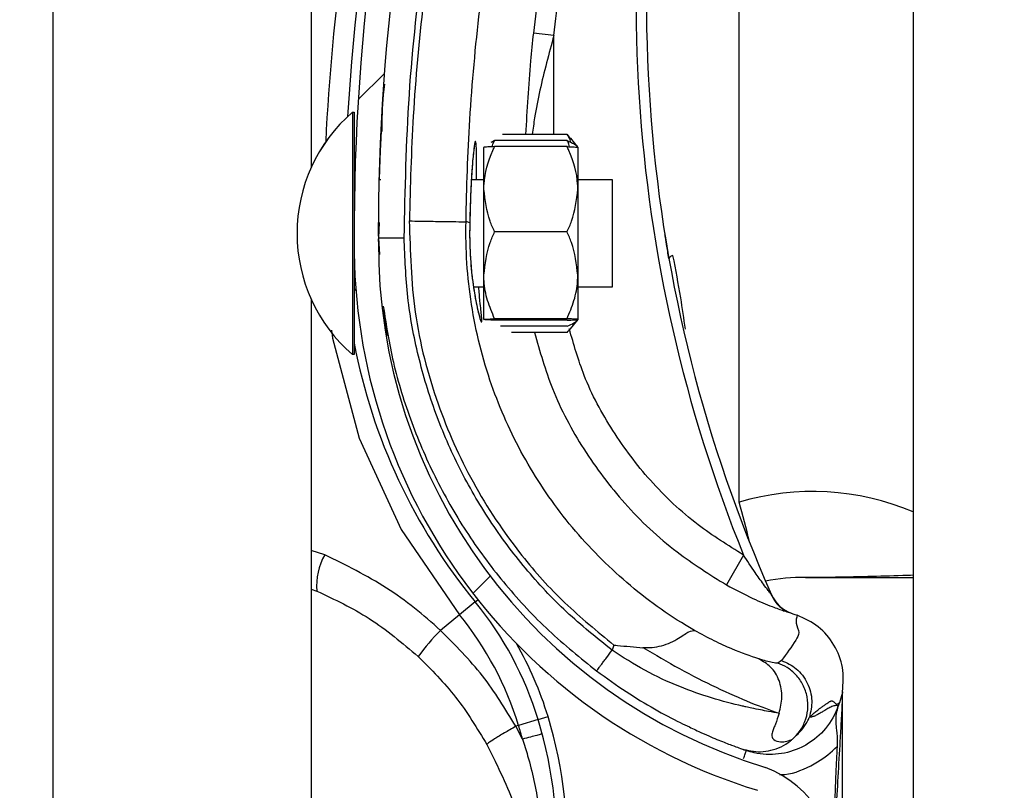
# Model space of a CAD drawing. Header units: inches. Extents: x 170 to 284, y 215 to 248.
# Tile 307 of 656: x 186.1024 to 186.2004, y 243.3227 to 243.3994. Entities that reach past the tile are written whole.
import ezdxf

# ---------------------------------------------------------------- set-up
doc = ezdxf.new("R2010")
doc.units = ezdxf.units.IN
doc.header["$LTSCALE"] = 0.25
doc.header["$MEASUREMENT"] = 0
doc.layers.add('ANNOTATIONS', color=1, linetype='Continuous')
doc.layers.add('LH BENCH MOUNT', color=7, linetype='Continuous')
doc.styles.add('ARIAL', font='arial.ttf', dxfattribs={"height": 0.09375})
doc.dimstyles.new('STANDARD$0', dxfattribs={"dimtxt": 0.09375, "dimasz": 0.09375, "dimexe": 0.03125, "dimexo": 0.046875, "dimgap": 0.09, "dimtad": 0, "dimtih": 1, "dimtoh": 1, "dimdec": 4, "dimzin": 0, "dimdsep": 46, "dimtxsty": 'ARIAL', "dimcen": 0.09, "dimadec": 0, "dimazin": 0, "dimtfac": 1, "dimtdec": 4, "dimtofl": 0, "dimtmove": 0, "dimatfit": 1, "dimfxl": 1, "dimtolj": 1, "dimtzin": 0, "dimarcsym": 0})

# ---------------------------------------------------------------- blocks, each defined once
blk = doc.blocks.new('*D20')
at = {"layer": 'ANNOTATIONS', "color": 0, "lineweight": -2, "transparency": 16777216}
for p, q in [((186.1492924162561, 243.6642684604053), (187.5897358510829, 243.6642684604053)), ((187.5584858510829, 243.5705184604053), (187.5584858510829, 241.8503426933)), ((187.5584858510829, 239.6953067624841), (187.5584858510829, 241.4154825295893)), ((186.8279608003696, 239.6015567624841), (187.5897358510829, 239.6015567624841))]:
    blk.add_line(p, q, dxfattribs=at)
at = {"layer": 'ANNOTATIONS', "color": 0, "transparency": 16777216}
for points in [[(187.5428608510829, 243.5705184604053), (187.5741108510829, 243.5705184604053), (187.5584858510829, 243.6642684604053)], [(187.5428608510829, 239.6953067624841), (187.5741108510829, 239.6953067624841), (187.5584858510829, 239.6015567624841)]]:
    blk.add_solid(points, dxfattribs=at)
at = {"layer": 'defpoints', "color": 0, "transparency": 16777216}
for p in [(186.1024174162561, 243.6642684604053), (186.7810858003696, 239.6015567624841), (187.5584858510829, 239.6015567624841)]:
    blk.add_point(p, dxfattribs=at)
at = {"layer": 'ANNOTATIONS', "color": 0, "transparency": 16777216, "insert": (187.558485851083, 241.6329126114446), "char_height": 0.09375, "attachment_point": 5, "style": 'ARIAL'}
blk.add_mtext('\\A1;OPENING\\PHEIGHT', dxfattribs=at)

msp = doc.modelspace()

# ---------------------------------------------------------------- hatches: boundary and pattern name
at = {"layer": 'LH BENCH MOUNT'}
h = msp.add_hatch(dxfattribs=at)
h.set_pattern_fill('ANSI31', color=256, scale=0.34241245, angle=2.8e-322, style=0)
h.set_pattern_definition([(45, (176.0930244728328, 238.0091787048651), (-0.03026527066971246, 0.03026527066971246), [])])
edge = h.paths.add_edge_path(flags=0)
edge.add_arc((186.1662917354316, 243.2868770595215), 0.001712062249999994, 450.0000000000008, 472.2104203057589)
edge.add_line((186.1656445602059, 243.2884620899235), (186.1647320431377, 243.2906969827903))
edge.add_arc((186.1662917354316, 243.2868770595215), 0.004126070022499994, 450, 472.2104203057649, ccw=False)
edge.add_arc((186.1662917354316, 243.2779743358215), 0.01302879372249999, 401.47616737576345, 450, ccw=False)
edge.add_arc((186.1620458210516, 243.2748241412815), 0.01830194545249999, 359.9999999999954, 400.0613730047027, ccw=False)
edge.add_arc((186.1685858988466, 243.2748241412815), 0.01176186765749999, 292.14085769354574, 360, ccw=False)
edge.add_arc((186.1662917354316, 243.2780770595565), 0.01566536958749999, 235.25706803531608, 295.43079980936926, ccw=False)
edge.add_arc((186.1715306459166, 243.2861922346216), 0.02532140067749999, 212.8542481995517, 235.980933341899, ccw=False)
edge.add_arc((186.1633812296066, 243.2798233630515), 0.01504902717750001, 172.1557183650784, 209.3146496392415, ccw=False)
edge.add_arc((186.1758108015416, 243.2784879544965), 0.02754708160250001, 453.30850314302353, 532.9325737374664, ccw=False)
edge.add_arc((186.1725578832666, 243.3145782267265), 0.008748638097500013, 280.9586189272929, 427.9414322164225)
edge.add_arc((186.1924176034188, 243.3769315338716), 0.05672062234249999, 179.5706357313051, 253.00989973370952, ccw=False)
edge.add_arc((186.3507493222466, 243.3781299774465), 0.2150521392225, 163.4260275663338, 180.2060536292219, ccw=False)
edge.add_arc((186.1719757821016, 243.4302793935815), 0.02884824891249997, 465.1588434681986, 521.4137567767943, ccw=False)
edge.add_arc((186.1546497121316, 243.4848256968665), 0.0284373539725, 290.1205938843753, 343.7190675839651)
edge.add_arc((186.1674901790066, 243.4806482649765), 0.01494630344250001, 345.2914408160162, 400.5471921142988)
edge.add_arc((186.1640660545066, 243.4788334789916), 0.0187470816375, 397.9578745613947, 431.4396159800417)
edge.add_arc((186.1662917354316, 243.4836614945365), 0.0134739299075, 433.8775574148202, 472.2736457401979)
edge.add_arc((186.1637236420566, 243.4906809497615), 0.006011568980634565, 474.9825325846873, 495.7175736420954)
edge.add_arc((186.1735166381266, 243.4834218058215), 0.01816498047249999, 500.8992600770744, 539.9999999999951)
edge.add_arc((186.1662917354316, 243.4834218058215), 0.01094007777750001, 539.9999999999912, 630.0000000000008)
edge.add_arc((186.1662917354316, 243.4743478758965), 0.001866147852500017, 270, 285.6422464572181)
edge.add_line((186.1667949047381, 243.4725508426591), (186.167445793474, 243.4702262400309))
edge.add_arc((186.1662917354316, 243.4743478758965), 0.004280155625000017, 269.9999999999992, 285.6422464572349, ccw=False)
edge.add_arc((186.1662917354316, 243.4834218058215), 0.01335408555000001, 179.9999999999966, 269.9999999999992, ccw=False)
edge.add_arc((186.1735166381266, 243.4834218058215), 0.020578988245, 500.6113583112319, 539.9999999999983, ccw=False)
edge.add_arc((186.1637236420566, 243.4906809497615), 0.008425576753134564, 474.5776671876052, 496.4997109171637, ccw=False)
edge.add_arc((186.1662917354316, 243.4836614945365), 0.01588793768, 433.69030225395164, 472.4705806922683, ccw=False)
edge.add_arc((186.1640660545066, 243.4788334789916), 0.02116108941, 398.1045307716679, 431.5771717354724, ccw=False)
edge.add_arc((186.1674901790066, 243.4806482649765), 0.01736031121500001, 345.18024813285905, 400.3658533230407, ccw=False)
edge.add_arc((186.1546497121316, 243.4848256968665), 0.030851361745, 289.9181572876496, 343.77953759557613, ccw=False)
edge.add_arc((186.1719757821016, 243.4302793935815), 0.02643424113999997, 464.941709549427, 521.3236131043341)
edge.add_arc((186.3507493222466, 243.3781299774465), 0.21263813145, 523.4376684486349, 540.2096895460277)
edge.add_arc((186.1924176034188, 243.3769315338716), 0.05430661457, 539.5566266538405, 613.1145348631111)
edge.add_arc((186.1725578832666, 243.3145782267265), 0.01116264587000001, 280.0610388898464, 428.5290871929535, ccw=False)
edge.add_arc((186.1758108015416, 243.2784879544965), 0.02513307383, 452.9714001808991, 532.9706577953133)
edge.add_arc((186.1633812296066, 243.2798233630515), 0.01263501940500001, 532.0830472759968, 568.9826967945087)
edge.add_arc((186.1715306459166, 243.2861922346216), 0.022907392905, 213.0443063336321, 236.0197152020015)
edge.add_arc((186.1662917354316, 243.2780770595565), 0.01325136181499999, 235.1922404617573, 295.7352497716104)
edge.add_arc((186.1685858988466, 243.2748241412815), 0.009347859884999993, 291.7225241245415, 360)
edge.add_arc((186.1620458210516, 243.2748241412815), 0.01588793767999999, 359.9999999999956, 399.9521788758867)
edge.add_arc((186.1662917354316, 243.2779743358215), 0.01061478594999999, 401.6345013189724, 450.0000000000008)

# ---------------------------------------------------------------- linework, layer by layer
for p, q in [((186.1913380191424, 243.8543193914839), (186.1913380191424, 239.6015567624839)), ((186.1057349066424, 239.6015567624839), (186.1057349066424, 243.7595607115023)), ((186.1314158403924, 243.5770079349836), (186.1314158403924, 243.3846340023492)), ((186.1740134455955, 243.3513597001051), (186.1740134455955, 243.416780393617)), ((186.1555752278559, 243.3977967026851), (186.1535337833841, 243.3980169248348)), ((186.1555724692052, 243.3879449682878), (186.1555752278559, 243.3977967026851)), ((186.1355302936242, 243.3901525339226), (186.1355251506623, 243.3676625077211)), ((186.1355287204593, 243.3901525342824), (186.1355302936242, 243.3901525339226)), ((186.1355302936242, 243.3901525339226), (186.1357014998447, 243.3901524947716)), ((186.1357014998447, 243.3901524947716), (186.1356989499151, 243.3790017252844)), ((186.1383866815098, 243.3882158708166), (186.1383868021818, 243.3882181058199)), ((186.149679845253, 243.3873396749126), (186.149292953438, 243.3871534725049)), ((186.156887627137, 243.3873380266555), (186.149679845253, 243.3873396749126)), ((186.1568877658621, 243.3879446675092), (186.1504526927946, 243.3879461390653)), ((186.1568877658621, 243.3879446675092), (186.1571926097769, 243.3875555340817)), ((186.1572152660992, 243.3875738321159), (186.1579575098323, 243.3866547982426)), ((186.1486086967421, 243.3824875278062), (186.1486096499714, 243.3866559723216)), ((186.1568874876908, 243.3867282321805), (186.1496797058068, 243.3867298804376)), ((186.157957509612, 243.3866538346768), (186.1579565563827, 243.3824853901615)), ((186.1381777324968, 243.383449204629), (186.1383488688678, 243.383449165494)), ((186.1473662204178, 243.383447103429), (186.1486089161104, 243.3834468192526)), ((186.157956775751, 243.3834446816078), (186.1613809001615, 243.3834438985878)), ((186.1613809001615, 243.3834438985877), (186.1613786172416, 243.3734607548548)), ((186.1486067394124, 243.3739281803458), (186.1486086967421, 243.3824875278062)), ((186.1579565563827, 243.3824853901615), (186.1579545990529, 243.3739260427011)), ((186.1472077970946, 243.3791617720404), (186.1468376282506, 243.3792662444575)), ((186.1381738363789, 243.3791708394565), (186.1381117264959, 243.3776526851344)), ((186.1381184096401, 243.3778160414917), (186.1381224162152, 243.3791732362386)), ((186.1472077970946, 243.3791617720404), (186.1472078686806, 243.3791616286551)), ((186.1381117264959, 243.3776526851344), (186.1382130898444, 243.3760093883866)), ((186.1381168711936, 243.3772949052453), (186.138117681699, 243.377569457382)), ((186.1568855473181, 243.37824303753), (186.1496777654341, 243.3782446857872)), ((186.1356984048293, 243.3766180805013), (186.1356963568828, 243.36766246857)), ((186.1486057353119, 243.3695372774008), (186.1486067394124, 243.3739281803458)), ((186.1579545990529, 243.3739260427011), (186.1579535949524, 243.3695351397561)), ((186.1613786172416, 243.3734607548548), (186.1613784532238, 243.372743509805)), ((186.1486064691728, 243.3727464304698), (186.1475855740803, 243.3727466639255)), ((186.1613784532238, 243.372743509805), (186.1579543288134, 243.3727442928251)), ((186.1314158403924, 243.3715604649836), (186.1314158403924, 243.1791865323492)), ((186.1568835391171, 243.36946123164), (186.1496757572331, 243.3694628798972)), ((186.1568835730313, 243.3696095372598), (186.1496757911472, 243.369611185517)), ((186.1579535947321, 243.3695341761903), (186.1572109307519, 243.368615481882)), ((186.1568833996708, 243.368851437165), (186.1502753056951, 243.3688529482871)), ((186.1355251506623, 243.3676625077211), (186.1355247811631, 243.3660466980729)), ((186.1356963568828, 243.36766246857), (186.1356959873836, 243.3660466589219)), ((186.1568832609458, 243.3682447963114), (186.1513657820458, 243.3682460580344)), ((186.1355247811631, 243.3660466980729), (186.1355232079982, 243.3660466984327)), ((186.1356959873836, 243.3660466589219), (186.1355247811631, 243.3660466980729)), ((186.1327797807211, 243.3461175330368), (186.1314158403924, 243.3465525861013)), ((186.174446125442, 243.3460970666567), (186.1727630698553, 243.3431173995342)), ((186.1314158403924, 243.3426887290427), (186.1319843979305, 243.3425149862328)), ((186.1477464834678, 243.3414378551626), (186.1461731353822, 243.3401495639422)), ((186.1477464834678, 243.3414378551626), (186.1480054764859, 243.3416499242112)), ((186.1461731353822, 243.3401495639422), (186.1442768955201, 243.3385968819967)), ((186.1790371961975, 243.3403735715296), (186.1794557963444, 243.3402265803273)), ((186.1794557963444, 243.3402265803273), (186.1797878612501, 243.3401027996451)), ((186.1615536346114, 243.3371435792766), (186.1613712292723, 243.3366147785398)), ((186.1782424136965, 243.3356063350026), (186.1778568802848, 243.3353442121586)), ((186.1843016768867, 243.33248528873), (186.1843016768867, 243.3325072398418)), ((186.1839721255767, 243.3313735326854), (186.1838758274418, 243.3310943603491)), ((186.1843016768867, 243.2795313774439), (186.1843016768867, 243.3319535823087)), ((186.1540075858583, 243.329726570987), (186.1520624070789, 243.3291337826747)), ((186.1540075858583, 243.329726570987), (186.1549902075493, 243.3300260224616)), ((186.1520624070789, 243.3291337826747), (186.1517967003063, 243.329052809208)), ((186.1524507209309, 243.3277771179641), (186.1517967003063, 243.329052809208)), ((186.1489064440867, 243.3272278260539), (186.1497777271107, 243.3255228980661)), ((186.1742323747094, 243.3268186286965), (186.1743992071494, 243.3267593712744)), ((186.1744776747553, 243.3267319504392), (186.1747284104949, 243.3266444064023))]:
    msp.add_line(p, q, dxfattribs=at)
at = {"layer": 'LH BENCH MOUNT', "flags": 128}
msp.add_lwpolyline([(186.1334582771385, 243.368475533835), (186.1335312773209, 243.3676805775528), (186.1361895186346, 243.3577256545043), (186.1403621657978, 243.3486414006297), (186.146173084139, 243.340149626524), (186.1461731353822, 243.3401495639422), (186.1461731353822, 243.3401495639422)], dxfattribs=at)
at = {"layer": 'LH BENCH MOUNT'}
for centre, radius, start, end in [((186.3507141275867, 243.3767464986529), 0.21606225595, 161.092978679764, 176.5593061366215), ((186.3507493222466, 243.3781299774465), 0.2150521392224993, 163.4260275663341, 180.2060536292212), ((186.3507493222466, 243.3781299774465), 0.2126381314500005, 163.4376684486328, 180.2096895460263), ((186.3103094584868, 243.4010406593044), 0.1465525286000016, 165.3406183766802, 202.0185750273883), ((186.3103094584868, 243.4010406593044), 0.1455252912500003, 165.3544246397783, 203.8705502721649), ((186.3507141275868, 243.3767464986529), 0.2180957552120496, 167.1792232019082, 177.2529346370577), ((186.145945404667, 243.3780972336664), 0.01593228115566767, 130.8294767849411, 229.1443187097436), ((186.1459469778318, 243.3780972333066), 0.01593228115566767, 130.8294767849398, 229.1443187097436), ((186.1362479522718, 243.3839975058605), 0.0005478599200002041, 179.9868977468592, 209.2820731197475), ((186.1924176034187, 243.3769315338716), 0.05672062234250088, 179.5706357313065, 253.009899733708), ((186.1924176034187, 243.3769315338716), 0.05430661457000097, 179.5566266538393, 253.114534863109), ((186.1675087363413, 243.3753621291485), 0.0005320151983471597, 98.82251519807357, 154.8284159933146), ((186.1362452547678, 243.3722013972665), 0.0005478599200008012, 134.565104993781, 179.98689774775), ((186.1925195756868, 243.3780990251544), 0.05786770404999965, 190.8936622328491, 219.3113539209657), ((186.1813100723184, 243.3267371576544), 0.02568093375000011, 67.01549504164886, 106.5066258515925), ((186.1177914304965, 243.3348377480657), 0.05859940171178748, 12.39253662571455, 16.3764692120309), ((186.1380763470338, 243.3430590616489), 0.006116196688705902, 149.9959646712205, 185.1035778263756), ((186.1801927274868, 243.3267371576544), 0.01712062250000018, 88.6104970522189, 101.9466001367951), ((186.1806203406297, 243.3443662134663), 0.0005136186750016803, 268.6104970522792, 270.0142555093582), ((186.1803633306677, 243.3435363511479), 0.003424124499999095, 203.8705502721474, 250.6224115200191), ((186.121253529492, 243.3197448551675), 0.03424124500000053, 16.94846748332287, 39.31135392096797), ((186.121253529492, 243.3197448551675), 0.03220774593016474, 16.9484674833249, 39.31135392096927), ((186.1606901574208, 243.3223970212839), 0.02306145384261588, 135.3749046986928, 143.8386130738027), ((186.121253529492, 243.3197448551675), 0.03526848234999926, 16.94846748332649, 29.83866096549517), ((186.1127374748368, 243.3171496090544), 0.04314396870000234, 355.771303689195, 16.94846748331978), ((186.1127374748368, 243.3171496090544), 0.04417120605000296, 355.7713036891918, 16.94846748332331), ((186.1127374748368, 243.3171496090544), 0.04111046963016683, 14.98049646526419, 16.94846748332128), ((186.1725578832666, 243.3145782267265), 0.01116264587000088, 280.0610388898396, 68.52908719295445)]:
    msp.add_arc(centre, radius, start, end, dxfattribs=at)
for points, knots in [([(186.1406798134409, 243.3776584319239), (186.1407785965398, 243.3824138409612), (186.1409766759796, 243.3919493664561), (186.1425862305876, 243.4062582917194), (186.1450430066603, 243.4205678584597), (186.1475403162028, 243.4299716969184), (186.1487919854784, 243.4346849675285)], [0, 0, 0, 0, 0.2468628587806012, 0.4950083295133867, 0.74689458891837, 1, 1, 1, 1]), ([(186.1492048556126, 243.4341966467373), (186.1482307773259, 243.4305664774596), (186.1462797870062, 243.4232955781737), (186.144101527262, 243.4122148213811), (186.1424904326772, 243.4010322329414), (186.1414796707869, 243.3900635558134), (186.1412849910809, 243.3828157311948), (186.1411915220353, 243.3793359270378)], [0, 0, 0, 0, 0.2027568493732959, 0.4061035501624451, 0.6088604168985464, 0.8122072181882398, 1, 1, 1, 1]), ([(186.1611233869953, 243.4349519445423), (186.1606953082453, 243.4335226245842), (186.1591104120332, 243.4282307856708), (186.1568152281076, 243.4189327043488), (186.154748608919, 243.4080233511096), (186.1538972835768, 243.4010110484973), (186.1535337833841, 243.3980169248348)], [0, 0, 0, 0, 0.1185397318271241, 0.4388752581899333, 0.7604101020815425, 1, 1, 1, 1]), ([(186.1555752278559, 243.3977967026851), (186.1559349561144, 243.400759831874), (186.1567756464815, 243.4076847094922), (186.1588195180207, 243.418481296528), (186.1610898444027, 243.4276834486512), (186.162662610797, 243.4329348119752), (186.1630862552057, 243.434349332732)], [0, 0, 0, 0, 0.2395900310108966, 0.5599255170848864, 0.8814604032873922, 0.9999999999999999, 0.9999999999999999, 0.9999999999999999, 0.9999999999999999]), ([(186.146837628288, 243.3792662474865), (186.1468376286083, 243.3792662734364), (186.1468794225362, 243.382652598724), (186.1471425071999, 243.3896993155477), (186.1480944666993, 243.4003725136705), (186.1496690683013, 243.4112485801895), (186.1517875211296, 243.4220359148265), (186.1536858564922, 243.4291109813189), (186.1546350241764, 243.4326485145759)], [0, 0, 0, 0, 1.439079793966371e-06, 0.1877923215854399, 0.3908439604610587, 0.5938956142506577, 0.7969478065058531, 1, 1, 1, 1]), ([(186.1535337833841, 243.3980169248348), (186.1534366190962, 243.3970991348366), (186.1530816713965, 243.3937463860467), (186.1528959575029, 243.3903860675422), (186.1527610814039, 243.3879456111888)], [0, 0, 0, 0, 0.2737425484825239, 0.9999999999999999, 0.9999999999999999, 0.9999999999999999, 0.9999999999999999]), ([(186.1555752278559, 243.3977967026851), (186.1553281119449, 243.396887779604), (186.1545903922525, 243.3941743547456), (186.1538320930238, 243.3908803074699), (186.1534925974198, 243.3884999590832), (186.1534135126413, 243.3879454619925)], [0, 0, 0, 0, 0.2786878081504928, 0.8319718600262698, 1, 1, 1, 1]), ([(186.1384855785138, 243.388220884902), (186.1384912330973, 243.389440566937), (186.1384985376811, 243.3910161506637), (186.138692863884, 243.3925776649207), (186.1387367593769, 243.3929303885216)], [0, 0, 0, 0, 0.7741143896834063, 1, 1, 1, 1]), ([(186.1383866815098, 243.3882158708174), (186.1383813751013, 243.3881187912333), (186.1383760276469, 243.3880209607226), (186.138338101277, 243.3872696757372), (186.1382815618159, 243.3861687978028), (186.1382205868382, 243.3843551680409), (186.1381901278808, 243.3834492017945)], [0, 0, 0, 0, 0.330770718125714, 0.3333292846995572, 0.6669765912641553, 1, 1, 1, 1]), ([(186.1478716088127, 243.3834469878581), (186.1478744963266, 243.3837667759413), (186.1478853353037, 243.384967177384), (186.1478803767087, 243.3863585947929), (186.1478337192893, 243.387218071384), (186.1477451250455, 243.3873055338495), (186.1476185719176, 243.3866548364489), (186.1474501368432, 243.3849325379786), (186.1472871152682, 243.3823764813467), (186.1472348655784, 243.3802588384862), (186.1472077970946, 243.3791617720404)], [0, 0, 0, 0, 0.05114929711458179, 0.1920011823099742, 0.3334894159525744, 0.422421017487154, 0.5646212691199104, 0.7065362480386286, 0.8479681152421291, 1, 1, 1, 1]), ([(186.1494248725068, 243.3867184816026), (186.1494475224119, 243.3868099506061), (186.1495006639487, 243.387024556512), (186.1496145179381, 243.387224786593), (186.149679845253, 243.3873396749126)], [0, 0, 0, 0, 0.4262184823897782, 1, 1, 1, 1]), ([(186.1571423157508, 243.3867167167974), (186.1571197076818, 243.3868081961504), (186.1570666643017, 243.3870228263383), (186.1569529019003, 243.38722310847), (186.156887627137, 243.3873380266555)], [0, 0, 0, 0, 0.4262184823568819, 1, 1, 1, 1]), ([(186.156887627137, 243.3873380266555), (186.1571396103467, 243.3872279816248), (186.1576495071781, 243.3870053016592), (186.1579339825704, 243.3867341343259), (186.1579531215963, 243.3865789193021), (186.1579574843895, 243.3865435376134)], [0, 0, 0, 0, 0.4299704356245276, 0.8700602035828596, 1, 1, 1, 1]), ([(186.157274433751, 243.3871516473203), (186.1572194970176, 243.3873328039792), (186.1571368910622, 243.3876052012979), (186.1569502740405, 243.3878594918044), (186.1568877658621, 243.3879446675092)], [0, 0, 0, 0, 0.6650456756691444, 1, 1, 1, 1]), ([(186.1476699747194, 243.3867886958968), (186.1476701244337, 243.3867892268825), (186.1476769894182, 243.3868135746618), (186.1476454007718, 243.3866766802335), (186.1476008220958, 243.3863614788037), (186.1475535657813, 243.3858983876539), (186.1475291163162, 243.3856587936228)], [0, 0, 0, 0, 0.005301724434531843, 0.2431048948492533, 0.6083977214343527, 1, 1, 1, 1]), ([(186.1486086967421, 243.3824875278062), (186.1486121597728, 243.3826553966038), (186.1486392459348, 243.3839683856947), (186.1490708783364, 243.3854080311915), (186.1496203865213, 243.386601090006), (186.1496797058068, 243.3867298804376)], [0, 0, 0, 0, 0.1156468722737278, 0.904534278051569, 1, 1, 1, 1]), ([(186.1496797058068, 243.3867298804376), (186.1494276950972, 243.3867196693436), (186.1489177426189, 243.3866990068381), (186.1486331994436, 243.3866737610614), (186.1486140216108, 243.3866592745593), (186.1486096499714, 243.3866559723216)], [0, 0, 0, 0, 0.4299704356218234, 0.8700602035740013, 0.9999999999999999, 0.9999999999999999, 0.9999999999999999, 0.9999999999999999]), ([(186.1579565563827, 243.3824853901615), (186.1579531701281, 243.3826532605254), (186.1579266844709, 243.3839662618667), (186.1574957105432, 243.3854061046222), (186.1569467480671, 243.3865994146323), (186.1568874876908, 243.3867282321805)], [0, 0, 0, 0, 0.1156468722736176, 0.9045342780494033, 0.9999999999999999, 0.9999999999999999, 0.9999999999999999, 0.9999999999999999]), ([(186.1568874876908, 243.3867282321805), (186.1571394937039, 243.3867179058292), (186.1576494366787, 243.3866970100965), (186.157933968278, 243.3866716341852), (186.1579531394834, 243.3866571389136), (186.157957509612, 243.3866538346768)], [0, 0, 0, 0, 0.4299704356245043, 0.8700602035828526, 0.9999999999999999, 0.9999999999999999, 0.9999999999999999, 0.9999999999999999]), ([(186.1475291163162, 243.3856587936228), (186.1475244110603, 243.3856151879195), (186.1474890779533, 243.3852877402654), (186.1474166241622, 243.3843474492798), (186.1473246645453, 243.3828522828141), (186.1472516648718, 243.3810759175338), (186.1472166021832, 243.3798060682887), (186.1472086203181, 243.3791563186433), (186.1472086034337, 243.3791549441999)], [0, 0, 0, 0, 0.03583539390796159, 0.2690981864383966, 0.5116419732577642, 0.7561140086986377, 0.9994840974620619, 1, 1, 1, 1]), ([(186.1496777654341, 243.3782446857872), (186.1495149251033, 243.378603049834), (186.1488988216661, 243.3799589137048), (186.1487316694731, 243.3814157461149), (186.1486086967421, 243.3824875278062)], [0, 0, 0, 0, 0.2643068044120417, 1, 1, 1, 1]), ([(186.1568855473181, 243.37824303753), (186.1570485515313, 243.3786013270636), (186.1576652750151, 243.3799569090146), (186.15783309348, 243.3814136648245), (186.1579565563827, 243.3824853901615)], [0, 0, 0, 0, 0.2643068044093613, 1, 1, 1, 1]), ([(186.1411910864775, 243.3793359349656), (186.1412738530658, 243.376298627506), (186.1414421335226, 243.3701231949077), (186.143731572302, 243.3613362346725), (186.1473458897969, 243.3531696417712), (186.1517606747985, 243.3465895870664), (186.1565697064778, 243.3412048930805), (186.1598837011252, 243.338504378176), (186.1615536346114, 243.3371435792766)], [0, 0, 0, 0, 0.1870908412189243, 0.3803918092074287, 0.5558755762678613, 0.7364481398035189, 0.8671952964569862, 1, 1, 1, 1]), ([(186.1411910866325, 243.3793359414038), (186.1419152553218, 243.3793245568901), (186.14336359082, 243.3793017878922), (186.1452047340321, 243.3792738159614), (186.1465196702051, 243.3792578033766), (186.1467316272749, 243.379263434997), (186.1468376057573, 243.3792662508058)], [0, 0, 0, 0, 0.2500007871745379, 0.5000009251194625, 0.7500005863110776, 1, 1, 1, 1]), ([(186.169580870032, 243.338575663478), (186.1691391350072, 243.3388383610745), (186.166491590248, 243.3404128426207), (186.1619665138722, 243.3438442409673), (186.1566353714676, 243.3494455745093), (186.1523471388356, 243.3558854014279), (186.1490978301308, 243.3631114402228), (186.1471382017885, 243.3709862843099), (186.1467673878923, 243.376514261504), (186.1468376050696, 243.3792662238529), (186.1468376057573, 243.3792662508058)], [0, 0, 0, 0, 0.03155846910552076, 0.1891461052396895, 0.34673388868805, 0.5043277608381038, 0.6619226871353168, 0.8309600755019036, 0.9999983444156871, 1, 1, 1, 1]), ([(186.147209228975, 243.3791527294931), (186.1472078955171, 243.3791103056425), (186.1471870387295, 243.3784467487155), (186.147192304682, 243.3771151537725), (186.1472862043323, 243.3752916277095), (186.1474054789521, 243.3739872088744), (186.1474929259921, 243.3733923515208), (186.1475096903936, 243.3732783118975)], [0, 0, 0, 0, 0.02096907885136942, 0.3279800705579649, 0.6261032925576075, 0.928320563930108, 1, 1, 1, 1]), ([(186.1472078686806, 243.3791616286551), (186.1472001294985, 243.3787065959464), (186.1471756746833, 243.3772687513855), (186.1472983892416, 243.3748585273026), (186.1476144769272, 243.3723170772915), (186.1479975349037, 243.3703898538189), (186.1482797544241, 243.3694059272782), (186.1484248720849, 243.369170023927), (186.1484130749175, 243.3697281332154), (186.1482551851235, 243.3709797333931), (186.1481358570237, 243.3722665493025), (186.1480913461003, 243.3727465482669)], [0, 0, 0, 0, 0.05799721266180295, 0.1832636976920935, 0.306412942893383, 0.4347166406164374, 0.5675677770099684, 0.6609498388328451, 0.792266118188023, 0.9225125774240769, 1, 1, 1, 1]), ([(186.1381117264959, 243.3776526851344), (186.1381460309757, 243.3776527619), (186.1381988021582, 243.3776528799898), (186.1385190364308, 243.3776535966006), (186.1388504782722, 243.3776543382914), (186.1392619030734, 243.3776552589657), (186.1398597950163, 243.3776565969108), (186.1403567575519, 243.377657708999), (186.1406798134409, 243.3776584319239)], [0, 0, 0, 0, 0.2394568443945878, 0.3683606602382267, 0.5000000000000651, 0.631639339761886, 0.7605431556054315, 1, 1, 1, 1]), ([(186.1613712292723, 243.3366147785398), (186.1598266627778, 243.3378563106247), (186.1567350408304, 243.3403413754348), (186.1526771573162, 243.3447140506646), (186.1491033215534, 243.3494900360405), (186.1461149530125, 243.3546641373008), (186.1437242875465, 243.3601394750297), (186.1420014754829, 243.3658554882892), (186.1408961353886, 243.3717181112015), (186.1407517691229, 243.3756824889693), (186.1406798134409, 243.3776584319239)], [0, 0, 0, 0, 0.1247413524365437, 0.2496837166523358, 0.3746881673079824, 0.4999855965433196, 0.6253465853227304, 0.7503062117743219, 0.8755465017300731, 1, 1, 1, 1]), ([(186.1486067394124, 243.3739281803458), (186.1487347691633, 243.3750393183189), (186.1489055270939, 243.3765212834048), (186.1495232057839, 243.3778997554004), (186.1496777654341, 243.3782446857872)], [0, 0, 0, 0, 0.7497733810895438, 0.9999999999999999, 0.9999999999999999, 0.9999999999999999, 0.9999999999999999]), ([(186.1579545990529, 243.3739260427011), (186.1578270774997, 243.375037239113), (186.157656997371, 243.3765192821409), (186.1570399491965, 243.3778980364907), (186.1568855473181, 243.37824303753)], [0, 0, 0, 0, 0.7497733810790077, 1, 1, 1, 1]), ([(186.167027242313, 243.3755884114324), (186.1669414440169, 243.3760806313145), (186.1667796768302, 243.3770086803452), (186.1666416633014, 243.3778635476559), (186.1666330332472, 243.3779172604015), (186.1666297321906, 243.3779378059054)], [0, 0, 0, 0, 0.4108597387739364, 0.7746496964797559, 1, 1, 1, 1]), ([(186.1686633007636, 243.3685722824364), (186.1685160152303, 243.3696115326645), (186.1681664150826, 243.3720783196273), (186.1676981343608, 243.3744913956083), (186.1674271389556, 243.3758878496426)], [0, 0, 0, 0, 0.4212971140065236, 1, 1, 1, 1]), ([(186.1496757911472, 243.369611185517), (186.1494239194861, 243.3702090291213), (186.1489142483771, 243.3714187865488), (186.1486300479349, 243.3728923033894), (186.1486110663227, 243.3737358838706), (186.1486067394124, 243.3739281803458)], [0, 0, 0, 0, 0.4299704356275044, 0.870060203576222, 0.9999999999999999, 0.9999999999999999, 0.9999999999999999, 0.9999999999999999]), ([(186.1568835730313, 243.3696095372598), (186.1571357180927, 243.3702072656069), (186.1576459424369, 243.3714167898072), (186.1579308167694, 243.3728901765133), (186.1579501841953, 243.373733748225), (186.1579545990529, 243.3739260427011)], [0, 0, 0, 0, 0.4299704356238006, 0.8700602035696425, 1, 1, 1, 1]), ([(186.1475096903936, 243.3732783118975), (186.1475622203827, 243.3728904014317), (186.1476850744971, 243.371983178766), (186.1479053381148, 243.370881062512), (186.1480869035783, 243.3701088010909), (186.1482023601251, 243.3697395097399), (186.1482051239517, 243.3697324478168), (186.1482059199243, 243.369730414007)], [0, 0, 0, 0, 0.1981000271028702, 0.4633049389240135, 0.7305309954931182, 0.922393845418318, 1, 1, 1, 1]), ([(186.1385983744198, 243.3708618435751), (186.1388913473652, 243.3689921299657), (186.1395077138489, 243.3650585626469), (186.1413248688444, 243.3592486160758), (186.143818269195, 243.3534930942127), (186.1469644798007, 243.3480621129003), (186.1507144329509, 243.343047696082), (186.1549746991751, 243.338466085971), (186.1582128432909, 243.3358613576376), (186.1598290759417, 243.3345612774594)], [0, 0, 0, 0, 0.1313887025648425, 0.2764200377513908, 0.4215581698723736, 0.5666389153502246, 0.7114924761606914, 0.8559992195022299, 1, 1, 1, 1]), ([(186.1390425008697, 243.3679037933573), (186.1390446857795, 243.3678930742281), (186.1390532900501, 243.3678508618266), (186.138902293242, 243.3685931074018), (186.1387125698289, 243.3698868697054), (186.1386283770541, 243.370460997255)], [0, 0, 0, 0, 0.1591842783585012, 0.6268746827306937, 1, 1, 1, 1]), ([(186.1390423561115, 243.3679037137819), (186.139044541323, 243.3678929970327), (186.1390531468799, 243.367850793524), (186.138902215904, 243.3685924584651), (186.1387126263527, 243.3698852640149), (186.1386285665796, 243.3704584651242)], [0, 0, 0, 0, 0.1592756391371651, 0.6272415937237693, 1, 1, 1, 1]), ([(186.1390422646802, 243.3679036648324), (186.1390444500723, 243.3678929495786), (186.1390530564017, 243.3678507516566), (186.1389021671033, 243.3685920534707), (186.1387126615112, 243.3698842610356), (186.1386286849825, 243.3704568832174)], [0, 0, 0, 0, 0.1593327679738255, 0.6274710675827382, 1, 1, 1, 1]), ([(186.1390421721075, 243.3679036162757), (186.1390443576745, 243.36789290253), (186.1390529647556, 243.3678507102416), (186.13890211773, 243.3685916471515), (186.1387126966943, 243.3698832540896), (186.1386288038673, 243.370455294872)], [0, 0, 0, 0, 0.1593901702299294, 0.627701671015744, 1, 1, 1, 1]), ([(186.1486057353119, 243.3695372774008), (186.1487335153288, 243.369556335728), (186.1489039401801, 243.3695817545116), (186.1495213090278, 243.3696052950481), (186.1496757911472, 243.369611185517)], [0, 0, 0, 0, 0.7497733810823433, 1, 1, 1, 1]), ([(186.1496757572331, 243.3694628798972), (186.14942375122, 243.3694732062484), (186.1489138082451, 243.3694941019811), (186.1486292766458, 243.3695194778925), (186.1486101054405, 243.369533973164), (186.1486057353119, 243.3695372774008)], [0, 0, 0, 0, 0.4299704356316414, 0.870060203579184, 0.9999999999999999, 0.9999999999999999, 0.9999999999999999, 0.9999999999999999]), ([(186.1568833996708, 243.368851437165), (186.1571354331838, 243.3689613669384), (186.1576454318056, 243.3691838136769), (186.1579300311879, 243.3694548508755), (186.1579492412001, 243.3696100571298), (186.1579536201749, 243.3696454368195)], [0, 0, 0, 0, 0.4299704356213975, 0.8700602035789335, 1, 1, 1, 1]), ([(186.1568835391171, 243.36946123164), (186.1571355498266, 243.369471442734), (186.1576455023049, 243.3694921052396), (186.1579300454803, 243.3695173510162), (186.1579492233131, 243.3695318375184), (186.1579535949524, 243.3695351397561)], [0, 0, 0, 0, 0.4299704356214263, 0.8700602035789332, 1, 1, 1, 1]), ([(186.1579535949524, 243.3695351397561), (186.1578258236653, 243.3695542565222), (186.1576554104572, 243.3695797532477), (186.1570380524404, 243.3696035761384), (186.1568835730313, 243.3696095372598)], [0, 0, 0, 0, 0.7497733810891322, 0.9999999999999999, 0.9999999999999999, 0.9999999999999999, 0.9999999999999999]), ([(186.1568832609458, 243.3682447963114), (186.1571659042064, 243.3685335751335), (186.1574767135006, 243.3688511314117), (186.1575991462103, 243.3691884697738), (186.1576102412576, 243.3692190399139)], [0, 0, 0, 0, 0.9093784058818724, 1, 1, 1, 1]), ([(186.174446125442, 243.3460970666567), (186.1729099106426, 243.3470551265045), (186.1695340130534, 243.3491605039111), (186.1651127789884, 243.3533437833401), (186.1613226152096, 243.3583849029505), (186.15856881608, 243.3634872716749), (186.1575557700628, 243.3670388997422), (186.1571101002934, 243.3686013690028)], [0, 0, 0, 0, 0.1859244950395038, 0.408577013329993, 0.6208996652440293, 0.8332222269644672, 1, 1, 1, 1]), ([(186.1536438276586, 243.3682455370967), (186.1541787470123, 243.3663582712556), (186.1553303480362, 243.3622952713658), (186.1584144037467, 243.3565481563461), (186.1625617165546, 243.3510391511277), (186.1673934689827, 243.3464659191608), (186.1710837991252, 243.3441646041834), (186.1727630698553, 243.3431173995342)], [0, 0, 0, 0, 0.1810254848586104, 0.3897206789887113, 0.598415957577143, 0.8172607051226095, 1, 1, 1, 1]), ([(186.1442768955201, 243.3385968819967), (186.1442768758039, 243.3385969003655), (186.1426156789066, 243.3401445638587), (186.1389900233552, 243.3430651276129), (186.1348725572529, 243.3450889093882), (186.1327797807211, 243.3461175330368)], [0, 0, 0, 0, 5.836249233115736e-06, 0.4917349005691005, 1, 1, 1, 1]), ([(186.1771432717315, 243.3422664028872), (186.1771394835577, 243.3422709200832), (186.177071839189, 243.3423515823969), (186.1768300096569, 243.342656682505), (186.1763102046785, 243.3433462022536), (186.1754683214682, 243.3445235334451), (186.1748273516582, 243.3455102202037), (186.174446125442, 243.3460970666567)], [0, 0, 0, 0, 0.005253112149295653, 0.09380336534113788, 0.2660256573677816, 0.5634579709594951, 1, 1, 1, 1]), ([(186.1913380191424, 243.344083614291), (186.190987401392, 243.3440717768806), (186.1894274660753, 243.3440191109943), (186.1871703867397, 243.343952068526), (186.1847827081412, 243.3438974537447), (186.1832280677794, 243.3438726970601), (186.1822304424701, 243.3438617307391), (186.1815968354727, 243.3438568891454), (186.1811968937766, 243.3438546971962), (186.1809450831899, 243.3438536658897), (186.1807716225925, 243.3438531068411), (186.1806630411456, 243.3438528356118), (186.1806137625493, 243.3438527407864), (186.1806096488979, 243.3438527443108), (186.180607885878, 243.3438527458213)], [0, 0, 0, 0, 0.09048385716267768, 0.4025722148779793, 0.6140598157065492, 0.7523489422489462, 0.8411803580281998, 0.8978729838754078, 0.9340902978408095, 0.9574251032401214, 0.9727591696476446, 0.9884414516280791, 0.995046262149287, 1, 1, 1, 1]), ([(186.1727630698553, 243.3431173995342), (186.1736391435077, 243.3426492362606), (186.1751798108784, 243.341825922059), (186.1771628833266, 243.3410015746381), (186.1784107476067, 243.3405559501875), (186.1788830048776, 243.3404150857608), (186.1790174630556, 243.3403806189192), (186.1790174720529, 243.3403806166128)], [0, 0, 0, 0, 0.3699466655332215, 0.6505899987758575, 0.8492685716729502, 0.9999899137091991, 1, 1, 1, 1]), ([(186.1806204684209, 243.3438525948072), (186.1806220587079, 243.3438525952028), (186.1806257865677, 243.3438525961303), (186.1806762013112, 243.3438526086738), (186.1807867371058, 243.3438526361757), (186.1809628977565, 243.3438526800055), (186.1812196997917, 243.3438527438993), (186.1816276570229, 243.3438528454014), (186.1822739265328, 243.3438530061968), (186.1832904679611, 243.343853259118), (186.1848706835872, 243.3438536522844), (186.1872833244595, 243.343854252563), (186.189514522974, 243.3438548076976), (186.1910281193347, 243.3438551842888), (186.1913380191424, 243.3438552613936)], [0, 0, 0, 0, 0.004737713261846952, 0.01110587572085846, 0.02657793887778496, 0.04194739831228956, 0.06549174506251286, 0.1021665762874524, 0.159676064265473, 0.2498373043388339, 0.3901314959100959, 0.6042895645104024, 0.9189806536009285, 1, 1, 1, 1]), ([(186.1319843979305, 243.3425149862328), (186.133767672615, 243.341672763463), (186.1373964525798, 243.3399589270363), (186.1404953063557, 243.3373377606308), (186.1420713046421, 243.3360047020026)], [0, 0, 0, 0, 0.491425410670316, 1, 1, 1, 1]), ([(186.1771432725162, 243.3422664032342), (186.177298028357, 243.3419504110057), (186.177567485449, 243.3414002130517), (186.1782319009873, 243.3407538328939), (186.1787391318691, 243.340513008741), (186.1790175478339, 243.3403808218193)], [0, 0, 0, 0, 0.3783552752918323, 0.6587829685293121, 1, 1, 1, 1]), ([(186.1772320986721, 243.3421507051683), (186.1772295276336, 243.3421540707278), (186.1772238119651, 243.342161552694), (186.1771954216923, 243.342198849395), (186.177179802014, 243.3422193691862)], [0, 0, 0, 0, 0.4498228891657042, 1, 1, 1, 1]), ([(186.1797911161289, 243.3401109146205), (186.1797171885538, 243.3398564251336), (186.1795692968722, 243.3393473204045), (186.1801006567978, 243.3383243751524), (186.1793697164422, 243.3371766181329), (186.1787255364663, 243.3362793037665), (186.1782424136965, 243.3356063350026)], [0, 0, 0, 0, 0.1666800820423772, 0.3334425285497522, 0.5000945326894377, 1, 1, 1, 1]), ([(186.1843016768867, 243.3325072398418), (186.1843619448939, 243.3333134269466), (186.1844824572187, 243.3349254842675), (186.1835407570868, 243.3371954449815), (186.1820004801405, 243.3391107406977), (186.1805277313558, 243.339777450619), (186.1797911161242, 243.3401109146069)], [0, 0, 0, 0, 0.2500474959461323, 0.4999967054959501, 0.7499165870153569, 0.9999999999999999, 0.9999999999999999, 0.9999999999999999, 0.9999999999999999]), ([(186.1517967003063, 243.329052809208), (186.1507505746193, 243.3307722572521), (186.1486308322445, 243.3342563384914), (186.1457407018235, 243.3371375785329), (186.1442768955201, 243.3385968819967)], [0, 0, 0, 0, 0.4935154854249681, 1, 1, 1, 1]), ([(186.164437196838, 243.3368932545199), (186.1647465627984, 243.3368847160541), (186.1653816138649, 243.3368671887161), (186.1663253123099, 243.3370534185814), (186.1672375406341, 243.3373842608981), (186.168230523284, 243.337964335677), (186.1690872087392, 243.3385824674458), (186.1694188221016, 243.3385785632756), (186.1695814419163, 243.3385766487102)], [0, 0, 0, 0, 0.1136768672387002, 0.2333502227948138, 0.3620694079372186, 0.5019163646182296, 0.7557448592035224, 1, 1, 1, 1]), ([(186.1759729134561, 243.3357516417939), (186.1751382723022, 243.3360394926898), (186.1738716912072, 243.3364763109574), (186.171552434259, 243.3375170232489), (186.1702405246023, 243.3382223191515), (186.1695814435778, 243.3385766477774)], [0, 0, 0, 0, 0.4901989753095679, 0.743884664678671, 1, 1, 1, 1]), ([(186.1615536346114, 243.3371435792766), (186.1615651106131, 243.3371423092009), (186.1616795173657, 243.3371296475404), (186.1626414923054, 243.3370255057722), (186.1635903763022, 243.3369471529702), (186.164436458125, 243.3368772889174)], [0, 0, 0, 0, 0.01193493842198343, 0.1189819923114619, 0.9999999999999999, 0.9999999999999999, 0.9999999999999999, 0.9999999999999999]), ([(186.1598290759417, 243.3345612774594), (186.1598496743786, 243.3345887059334), (186.1598813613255, 243.3346308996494), (186.1600736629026, 243.3348869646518), (186.1602726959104, 243.3351519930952), (186.1605197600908, 243.3354809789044), (186.1608787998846, 243.3359590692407), (186.1611772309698, 243.3363564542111), (186.1613712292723, 243.3366147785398)], [0, 0, 0, 0, 0.2394567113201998, 0.3683605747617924, 0.5000000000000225, 0.6316394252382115, 0.7605432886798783, 1, 1, 1, 1]), ([(186.1779883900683, 243.3303520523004), (186.1776496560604, 243.3304091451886), (186.1768405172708, 243.3305455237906), (186.1756888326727, 243.3307736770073), (186.174773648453, 243.3309675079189), (186.1735152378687, 243.3312455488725), (186.1713825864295, 243.3318045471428), (186.1680533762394, 243.3329608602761), (186.1646426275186, 243.3345130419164), (186.1624463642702, 243.3359240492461), (186.1613712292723, 243.3366147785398)], [0, 0, 0, 0, 0.08980644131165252, 0.2145219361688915, 0.2531624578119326, 0.2759662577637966, 0.4628905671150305, 0.637395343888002, 0.8224944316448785, 1, 1, 1, 1]), ([(186.1644377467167, 243.3368930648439), (186.165656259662, 243.336171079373), (186.168159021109, 243.3346881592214), (186.1718401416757, 243.3328548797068), (186.1753389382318, 243.3312968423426), (186.177090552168, 243.3306736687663), (186.1779896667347, 243.3303537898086)], [0, 0, 0, 0, 0.2305257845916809, 0.4734878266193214, 0.7297379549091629, 1, 1, 1, 1]), ([(186.1420713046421, 243.3360047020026), (186.1433718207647, 243.3346978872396), (186.1460074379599, 243.3320495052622), (186.1479316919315, 243.3288490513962), (186.1489064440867, 243.3272278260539)], [0, 0, 0, 0, 0.4934389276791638, 1, 1, 1, 1]), ([(186.1779891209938, 243.3303505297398), (186.1781164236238, 243.3308805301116), (186.1783808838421, 243.331981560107), (186.178063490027, 243.33364401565), (186.1772441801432, 243.3350320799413), (186.1763869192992, 243.335517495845), (186.1759740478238, 243.3357512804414)], [0, 0, 0, 0, 0.2405618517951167, 0.4997464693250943, 0.7590693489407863, 1, 1, 1, 1]), ([(186.177856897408, 243.3353442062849), (186.1777313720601, 243.3353369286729), (186.1774805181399, 243.3353223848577), (186.1764807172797, 243.3356068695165), (186.1759812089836, 243.3357490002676)], [0, 0, 0, 0, 0.5003922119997, 1, 1, 1, 1]), ([(186.1793195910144, 243.3277737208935), (186.1795620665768, 243.3280142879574), (186.1800735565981, 243.3285217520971), (186.180607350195, 243.3295318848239), (186.1808934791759, 243.3307193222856), (186.1808319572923, 243.3319912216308), (186.180415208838, 243.3331946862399), (186.1797072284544, 243.3341906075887), (186.178835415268, 243.3349299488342), (186.1781715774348, 243.3352109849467), (186.1778568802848, 243.3353442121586)], [0, 0, 0, 0, 0.1098512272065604, 0.2317256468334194, 0.3631776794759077, 0.4999999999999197, 0.6368223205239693, 0.768274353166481, 0.8901487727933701, 1, 1, 1, 1]), ([(186.1782424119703, 243.3356063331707), (186.1787518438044, 243.3353675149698), (186.1795354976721, 243.3350001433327), (186.1803335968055, 243.3341382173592), (186.1808202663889, 243.3333634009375), (186.1811310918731, 243.3325028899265), (186.1813187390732, 243.3313434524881), (186.1811255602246, 243.3305000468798), (186.1809999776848, 243.3299517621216)], [0, 0, 0, 0, 0.239451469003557, 0.368345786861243, 0.4999761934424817, 0.631610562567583, 0.7605158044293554, 1, 1, 1, 1]), ([(186.1598290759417, 243.3345612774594), (186.1608106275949, 243.3338539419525), (186.162749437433, 243.3324567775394), (186.1655934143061, 243.330752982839), (186.1677360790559, 243.3296008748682), (186.1687552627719, 243.3291262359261), (186.1690582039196, 243.3289851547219)], [0, 0, 0, 0, 0.3013203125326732, 0.5951829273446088, 0.8796725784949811, 1, 1, 1, 1]), ([(186.1843016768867, 243.33248528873), (186.1842872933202, 243.3324209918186), (186.1842184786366, 243.3321133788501), (186.1841020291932, 243.3317028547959), (186.1839842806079, 243.3313835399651), (186.1839842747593, 243.3313835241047)], [0, 0, 0, 0, 0.2090106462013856, 0.9999607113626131, 1, 1, 1, 1]), ([(186.1843016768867, 243.3319535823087), (186.1843016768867, 243.3319588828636), (186.1843016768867, 243.3319906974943), (186.1843016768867, 243.3320958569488), (186.1843016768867, 243.3322400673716), (186.1843016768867, 243.3324095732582), (186.1843016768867, 243.3324549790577), (186.1843016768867, 243.33248528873)], [0, 0, 0, 0, 0.01571398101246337, 0.09431738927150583, 0.3218612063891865, 0.5473229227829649, 0.9999999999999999, 0.9999999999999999, 0.9999999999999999, 0.9999999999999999]), ([(186.1809991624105, 243.329949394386), (186.1811035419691, 243.330048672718), (186.1813248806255, 243.3302591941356), (186.1816579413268, 243.3305411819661), (186.1819283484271, 243.3307543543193), (186.1821311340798, 243.3309060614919), (186.1822601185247, 243.3310001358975), (186.182391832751, 243.3310937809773), (186.1825262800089, 243.3311870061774), (186.1826701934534, 243.3312843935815), (186.1828182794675, 243.3313819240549), (186.1829518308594, 243.3314688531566), (186.1830508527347, 243.331529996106), (186.1831215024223, 243.3315727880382), (186.1831830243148, 243.3315926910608), (186.1832480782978, 243.3315937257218), (186.1833174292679, 243.3315723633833), (186.1833910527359, 243.3315256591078), (186.1834650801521, 243.3314511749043), (186.1835355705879, 243.3313860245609), (186.1835909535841, 243.3313357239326), (186.1836275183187, 243.3313049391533), (186.1836595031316, 243.3312795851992), (186.1837002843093, 243.3312670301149), (186.1837545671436, 243.3312645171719), (186.1838206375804, 243.3312816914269), (186.1838924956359, 243.3313161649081), (186.1839458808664, 243.3313552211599), (186.18397253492, 243.3313747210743)], [0, 0, 0, 0, 0.08480730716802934, 0.1798353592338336, 0.2850849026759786, 0.3228266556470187, 0.3617275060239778, 0.4017874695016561, 0.4430065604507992, 0.485384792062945, 0.5351510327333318, 0.5813528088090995, 0.6105805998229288, 0.6293562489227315, 0.6489120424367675, 0.6766412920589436, 0.7075477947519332, 0.7416323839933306, 0.7850907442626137, 0.8280699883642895, 0.8539878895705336, 0.8729964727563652, 0.8850957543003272, 0.9032140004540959, 0.9275168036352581, 0.9517481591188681, 0.9759089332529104, 1, 1, 1, 1]), ([(186.1834573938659, 243.3169326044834), (186.1835940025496, 243.3192938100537), (186.1838003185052, 243.3228598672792), (186.1840449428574, 243.3270772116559), (186.1841782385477, 243.3292873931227), (186.1842457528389, 243.3304878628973), (186.1842726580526, 243.3311455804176), (186.1842856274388, 243.3315086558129), (186.1842922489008, 243.331709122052), (186.1842958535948, 243.3318201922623), (186.1842980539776, 243.3318863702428), (186.1842994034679, 243.3319247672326), (186.1843003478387, 243.3319482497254), (186.1843008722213, 243.3319592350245), (186.1843012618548, 243.3319644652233), (186.1843014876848, 243.3319650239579), (186.1843016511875, 243.3319617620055), (186.1843016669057, 243.3319567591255), (186.1843016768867, 243.3319535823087)], [0, 0, 0, 0, 0.4681368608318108, 0.7070129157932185, 0.8371325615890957, 0.9079072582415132, 0.9470740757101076, 0.9687898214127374, 0.9808770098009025, 0.9876679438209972, 0.9915546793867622, 0.9947708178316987, 0.9959953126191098, 0.9972287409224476, 0.9978484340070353, 0.9984730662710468, 0.9990304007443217, 1, 1, 1, 1]), ([(186.1839842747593, 243.3313835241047), (186.1839842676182, 243.3313835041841), (186.1839243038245, 243.331216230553), (186.1838621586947, 243.3310420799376), (186.1838000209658, 243.3308679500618)], [0, 0, 0, 0, 0.000119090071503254, 1, 1, 1, 1]), ([(186.1838000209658, 243.3308679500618), (186.1838225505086, 243.3309357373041), (186.1838732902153, 243.3310884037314), (186.1839368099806, 243.331271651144), (186.1839721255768, 243.3313735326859)], [0, 0, 0, 0, 0.4440219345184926, 1, 1, 1, 1]), ([(186.1838758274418, 243.3310943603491), (186.1838758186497, 243.3310943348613), (186.1835941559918, 243.3302778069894), (186.1827553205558, 243.3287862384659), (186.1813036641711, 243.3275488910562), (186.1797121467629, 243.3266857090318), (186.1779392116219, 243.3261613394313), (186.1760219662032, 243.3262613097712), (186.1749849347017, 243.3265557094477), (186.1747284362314, 243.3266443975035), (186.1747284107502, 243.326644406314)], [0, 0, 0, 0, 7.189415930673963e-06, 0.2303203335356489, 0.4448965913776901, 0.4983905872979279, 0.7130087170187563, 0.9276298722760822, 0.9999928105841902, 1, 1, 1, 1]), ([(186.1779878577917, 243.3303488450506), (186.1778697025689, 243.3299785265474), (186.1777049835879, 243.3294622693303), (186.1774532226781, 243.3288648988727), (186.1772888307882, 243.3284319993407), (186.1772263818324, 243.327987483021), (186.1775147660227, 243.3276259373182), (186.1783942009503, 243.3273857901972), (186.1789497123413, 243.3276186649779), (186.1793195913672, 243.327773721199)], [0, 0, 0, 0, 0.1001269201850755, 0.1395859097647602, 0.1897135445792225, 0.2582342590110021, 0.3697357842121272, 0.5803479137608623, 1, 1, 1, 1]), ([(186.1838757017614, 243.3310939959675), (186.1838243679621, 243.3311029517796), (186.1837193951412, 243.3311212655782), (186.183542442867, 243.331102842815), (186.1833505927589, 243.3310535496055), (186.1831485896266, 243.3309728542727), (186.1829436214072, 243.3308717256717), (186.1827388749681, 243.3307585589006), (186.1825115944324, 243.330623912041), (186.1822908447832, 243.3304898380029), (186.182093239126, 243.3303717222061), (186.1819271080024, 243.3302749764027), (186.1817692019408, 243.3301890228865), (186.181604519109, 243.3301073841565), (186.1814430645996, 243.3300382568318), (186.1812857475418, 243.3299866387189), (186.181135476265, 243.3299535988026), (186.1810439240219, 243.3299507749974), (186.1809991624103, 243.329949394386)], [0, 0, 0, 0, 0.06578093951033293, 0.1345158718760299, 0.2062058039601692, 0.27713025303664, 0.3450539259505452, 0.4118164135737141, 0.4774590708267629, 0.5636721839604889, 0.622780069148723, 0.6670965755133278, 0.724168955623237, 0.7778304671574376, 0.8321346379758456, 0.8905164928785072, 0.9464714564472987, 1, 1, 1, 1]), ([(186.1838000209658, 243.3308679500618), (186.1837355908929, 243.3306100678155), (186.183570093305, 243.3299476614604), (186.1836882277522, 243.3288137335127), (186.1837837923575, 243.3277084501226), (186.1837615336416, 243.3271529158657), (186.1837573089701, 243.327047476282)], [0, 0, 0, 0, 0.2412678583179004, 0.6197299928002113, 0.92782531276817, 0.9999999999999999, 0.9999999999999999, 0.9999999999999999, 0.9999999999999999]), ([(186.1793195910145, 243.3277737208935), (186.1796930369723, 243.3281198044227), (186.1803337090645, 243.3287135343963), (186.1807515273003, 243.3294335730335), (186.1809250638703, 243.3297909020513), (186.1809706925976, 243.3298921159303), (186.1809825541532, 243.3299181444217), (186.1809865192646, 243.329926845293)], [0, 0, 0, 0, 0.502280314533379, 0.8616962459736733, 0.9584272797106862, 0.9861029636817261, 1, 1, 1, 1]), ([(186.1517967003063, 243.329052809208), (186.151399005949, 243.3288265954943), (186.1505803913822, 243.3283609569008), (186.1496235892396, 243.327778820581), (186.1489932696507, 243.3273588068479), (186.1489348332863, 243.3272706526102), (186.1489064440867, 243.3272278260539)], [0, 0, 0, 0, 0.2429069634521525, 0.4999999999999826, 0.7570930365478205, 0.9999999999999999, 0.9999999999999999, 0.9999999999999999, 0.9999999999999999]), ([(186.1690582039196, 243.3289851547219), (186.1694760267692, 243.3287842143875), (186.1706203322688, 243.3282338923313), (186.1720534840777, 243.3276447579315), (186.1733070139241, 243.3271535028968), (186.1740580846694, 243.3268808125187), (186.1741746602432, 243.3268392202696), (186.1742323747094, 243.3268186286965)], [0, 0, 0, 0, 0.1282528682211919, 0.3512504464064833, 0.5733912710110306, 0.7887937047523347, 1, 1, 1, 1]), ([(186.1524503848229, 243.3277778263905), (186.1524503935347, 243.3277778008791), (186.1526362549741, 243.3272335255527), (186.1533097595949, 243.3250746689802), (186.1542967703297, 243.3205668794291), (186.1544529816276, 243.3165442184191), (186.1545436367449, 243.3142097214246)], [0, 0, 0, 0, 5.869764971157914e-06, 0.1252288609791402, 0.4923383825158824, 1, 1, 1, 1]), ([(186.1742323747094, 243.3268186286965), (186.1748677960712, 243.3266657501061), (186.1758456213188, 243.3264304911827), (186.1771960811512, 243.3266371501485), (186.1781971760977, 243.3269935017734), (186.1788950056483, 243.3274192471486), (186.1792436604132, 243.3277103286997), (186.179319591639, 243.3277737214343)], [0, 0, 0, 0, 0.3580314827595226, 0.5509607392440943, 0.7480445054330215, 0.9451282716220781, 1, 1, 1, 1]), ([(186.1743992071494, 243.3267593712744), (186.1744654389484, 243.3267358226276), (186.174664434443, 243.3266650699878), (186.1745077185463, 243.3267216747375), (186.1743204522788, 243.326786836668), (186.1744559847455, 243.3267395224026), (186.1744776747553, 243.3267319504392)], [0, 0, 0, 0, 0.1877582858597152, 0.5641255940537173, 0.9302446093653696, 1, 1, 1, 1]), ([(186.1744571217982, 243.3258598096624), (186.174482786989, 243.3259340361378), (186.174583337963, 243.326224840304), (186.1746959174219, 243.3265504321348), (186.1747175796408, 243.3266130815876), (186.1747284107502, 243.326644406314)], [0, 0, 0, 0, 0.1462931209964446, 0.5731465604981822, 1, 1, 1, 1]), ([(186.178027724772, 243.3242660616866), (186.1780733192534, 243.3242634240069), (186.179152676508, 243.3242009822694), (186.1804607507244, 243.3247757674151), (186.1823318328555, 243.3257533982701), (186.1831409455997, 243.3264879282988), (186.1837573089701, 243.327047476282)], [0, 0, 0, 0, 0.02109882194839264, 0.4994719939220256, 0.6187093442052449, 1, 1, 1, 1]), ([(186.1837573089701, 243.327047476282), (186.1837139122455, 243.3261728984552), (186.1835497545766, 243.3228646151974), (186.1834503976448, 243.319553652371), (186.1833773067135, 243.3171179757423)], [0, 0, 0, 0, 0.2643600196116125, 1, 1, 1, 1]), ([(186.15352716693, 243.3137401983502), (186.1534458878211, 243.3144347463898), (186.1532852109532, 243.315807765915), (186.1528103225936, 243.3178398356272), (186.1521256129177, 243.3200835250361), (186.1511133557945, 243.3226873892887), (186.1502489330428, 243.3245231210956), (186.1497780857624, 243.3255230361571)], [0, 0, 0, 0, 0.1627420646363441, 0.3217171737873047, 0.4905672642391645, 0.7225142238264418, 0.9999999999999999, 0.9999999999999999, 0.9999999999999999, 0.9999999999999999])]:
    msp.add_open_spline(points, degree=3, knots=knots, dxfattribs=at)
msp.add_open_spline([(186.1544151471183, 243.3283019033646), (186.1543875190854, 243.3282945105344), (186.1543322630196, 243.3282797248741), (186.1538990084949, 243.3281637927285), (186.153264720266, 243.3279940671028), (186.1527220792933, 243.3278488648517), (186.152450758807, 243.3277762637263)], degree=3, dxfattribs=at)

# ---------------------------------------------------------------- dimensions: what is measured, and where the dimension line sits
at = {"layer": 'ANNOTATIONS'}
dim = msp.add_linear_dim(base=(187.5584858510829, 239.6015567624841), p1=(186.102417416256, 243.6642684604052), p2=(186.7810858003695, 239.6015567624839), angle=90, text='OPENING\\PHEIGHT', dimstyle='STANDARD$0', dxfattribs=at)
dim.commit()
dim.dimension.update_dxf_attribs({"geometry": '*D20', "text_midpoint": (187.558485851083, 241.6329126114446)})

doc.saveas('drawing.dxf')
